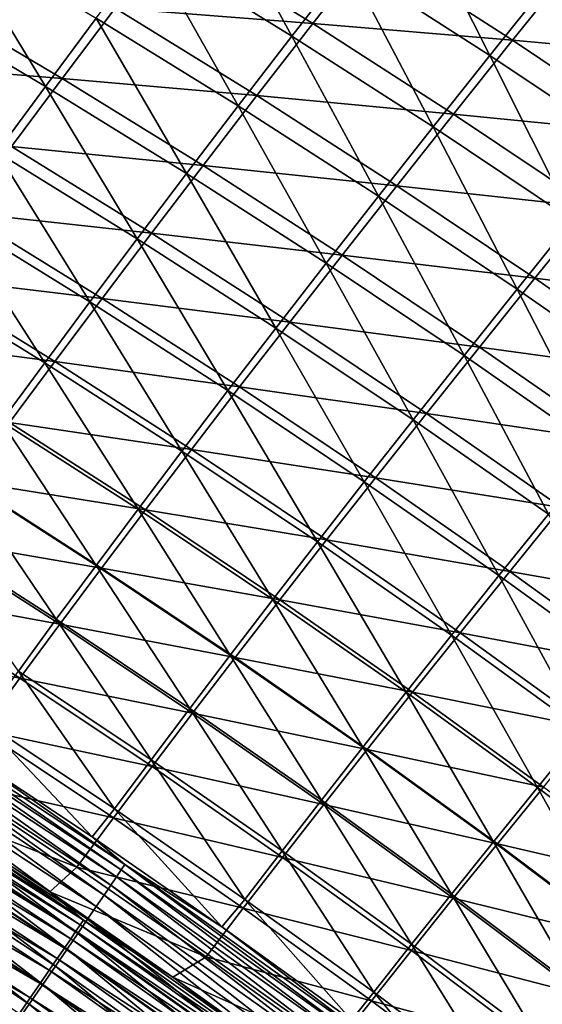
# Model space of a CAD drawing. Header units: metres. Extents: x 0 to 1400, y -1400 to 0.
# Tile 332 of 346: x 1104 to 1126, y -191 to -148. Entities that reach past the tile are written whole.
import ezdxf

# ---------------------------------------------------------------- set-up
doc = ezdxf.new("R2010")
doc.units = ezdxf.units.M

msp = doc.modelspace()

# ---------------------------------------------------------------- linework, layer by layer
at = {"layer": 'None'}
for points in [[(1111.549316, -141.910599, -144.177643), (1115.322266, -148.838333, -172.084473), (1109.171387, -145.039764, -172.087067)], [(1111.549316, -141.910599, -144.177643), (1117.734253, -145.733002, -144.175369), (1115.322266, -148.838333, -172.084473)], [(1117.734253, -145.733002, -144.175369), (1120.244141, -142.528641, -116.291489), (1123.848755, -149.667572, -144.173248)], [(1120.244141, -142.528641, -116.291489), (1126.391602, -146.488495, -116.289742), (1123.848755, -149.667572, -144.173248)], [(1104.70459, -151.001602, -227.969238), (1098.555786, -147.35939, -227.972427), (1100.706665, -144.405869, -200.021378)], [(1100.706665, -144.405869, -200.021378), (1106.890503, -148.069733, -200.018356), (1104.70459, -151.001602, -227.969238)], [(1116.221924, -148.293961, -143.738174), (1110.090942, -144.502594, -143.740906), (1107.712646, -147.633667, -171.663666)], [(1116.221924, -148.293961, -143.738174), (1118.731934, -145.087372, -115.841141), (1110.090942, -144.502594, -143.740906)], [(1109.171387, -145.039764, -172.087067), (1113.006836, -151.845383, -200.015518), (1106.890503, -148.069733, -200.018356)], [(1109.171387, -145.039764, -172.087067), (1115.322266, -148.838333, -172.084473), (1113.006836, -151.845383, -200.015518)], [(1124.826782, -149.015045, -115.839043), (1118.731934, -145.087372, -115.841141), (1116.221924, -148.293961, -143.738174)], [(1124.826782, -149.015045, -115.839043), (1127.467285, -145.73555, -87.976387), (1118.731934, -145.087372, -115.841141)], [(1117.734253, -145.733002, -144.175369), (1121.403076, -152.748672, -172.082062), (1115.322266, -148.838333, -172.084473)], [(1117.734253, -145.733002, -144.175369), (1123.848755, -149.667572, -144.173248), (1121.403076, -152.748672, -172.082062)], [(1133.522095, -149.800522, -87.97506), (1127.467285, -145.73555, -87.976387), (1124.826782, -149.015045, -115.839043)], [(1126.391602, -146.488495, -116.289742), (1129.890503, -153.713837, -144.171295), (1123.848755, -149.667572, -144.173248)], [(1105.43103, -150.665192, -199.607803), (1099.302612, -147.031235, -199.61142), (1097.150879, -149.986099, -227.575089)], [(1105.43103, -150.665192, -199.607803), (1107.712646, -147.633667, -171.663666), (1099.302612, -147.031235, -199.61142)], [(1098.555786, -147.35939, -227.972427), (1104.70459, -151.001602, -227.969238), (1102.611572, -153.836533, -255.937454)], [(1113.80957, -151.401169, -171.660553), (1107.712646, -147.633667, -171.663666), (1105.43103, -150.665192, -199.607803)], [(1113.80957, -151.401169, -171.660553), (1116.221924, -148.293961, -143.738174), (1107.712646, -147.633667, -171.663666)], [(1106.890503, -148.069733, -200.018356), (1110.786011, -154.755096, -227.966232), (1104.70459, -151.001602, -227.969238)], [(1106.890503, -148.069733, -200.018356), (1113.006836, -151.845383, -200.015518), (1110.786011, -154.755096, -227.966232)], [(1122.283813, -152.19632, -143.735626), (1116.221924, -148.293961, -143.738174), (1113.80957, -151.401169, -171.660553)], [(1122.283813, -152.19632, -143.735626), (1124.826782, -149.015045, -115.839043), (1116.221924, -148.293961, -143.738174)], [(1115.322266, -148.838333, -172.084473), (1119.053345, -155.732361, -200.012878), (1113.006836, -151.845383, -200.015518)], [(1115.322266, -148.838333, -172.084473), (1121.403076, -152.748672, -172.082062), (1119.053345, -155.732361, -200.012878)], [(1130.849854, -153.053238, -115.83709), (1124.826782, -149.015045, -115.839043), (1122.283813, -152.19632, -143.735626)], [(1130.849854, -153.053238, -115.83709), (1133.522095, -149.800522, -87.97506), (1124.826782, -149.015045, -115.839043)], [(1123.848755, -149.667572, -144.173248), (1127.411499, -156.770294, -172.079849), (1121.403076, -152.748672, -172.082062)], [(1123.848755, -149.667572, -144.173248), (1129.890503, -153.713837, -144.171295), (1127.411499, -156.770294, -172.079849)], [(1103.244263, -153.598389, -227.571289), (1105.43103, -150.665192, -199.607803), (1097.150879, -149.986099, -227.575089)], [(1111.493408, -154.409775, -199.604401), (1105.43103, -150.665192, -199.607803), (1103.244263, -153.598389, -227.571289)], [(1111.493408, -154.409775, -199.604401), (1113.80957, -151.401169, -171.660553), (1105.43103, -150.665192, -199.607803)], [(1102.611572, -153.836533, -255.937454), (1104.70459, -151.001602, -227.969238), (1108.658325, -157.568375, -255.934387)], [(1104.70459, -151.001602, -227.969238), (1110.786011, -154.755096, -227.966232), (1108.658325, -157.568375, -255.934387)], [(1119.837646, -155.279282, -171.657639), (1113.80957, -151.401169, -171.660553), (1111.493408, -154.409775, -199.604401)], [(1119.837646, -155.279282, -171.657639), (1122.283813, -152.19632, -143.735626), (1113.80957, -151.401169, -171.660553)], [(1113.006836, -151.845383, -200.015518), (1116.798218, -158.61937, -227.963455), (1110.786011, -154.755096, -227.966232)], [(1113.006836, -151.845383, -200.015518), (1119.053345, -155.732361, -200.012878), (1116.798218, -158.61937, -227.963455)], [(1128.27417, -156.208862, -143.733261), (1122.283813, -152.19632, -143.735626), (1119.837646, -155.279282, -171.657639)], [(1128.27417, -156.208862, -143.733261), (1130.849854, -153.053238, -115.83709), (1122.283813, -152.19632, -143.735626)], [(1121.403076, -152.748672, -172.082062), (1125.027954, -159.730164, -200.010452), (1119.053345, -155.732361, -200.012878)], [(1121.403076, -152.748672, -172.082062), (1127.411499, -156.770294, -172.079849), (1125.027954, -159.730164, -200.010452)], [(1102.611572, -153.836533, -255.937454), (1106.62207, -160.286163, -283.917358), (1100.609497, -156.575607, -283.92038)], [(1109.271851, -157.320801, -227.567719), (1103.244263, -153.598389, -227.571289), (1101.150269, -156.434448, -255.551529)], [(1102.611572, -153.836533, -255.937454), (1108.658325, -157.568375, -255.934387), (1106.62207, -160.286163, -283.917358)], [(1109.271851, -157.320801, -227.567719), (1111.493408, -154.409775, -199.604401), (1103.244263, -153.598389, -227.571289)], [(1110.786011, -154.755096, -227.966232), (1114.636108, -161.410461, -255.931549), (1108.658325, -157.568375, -255.934387)], [(1117.487305, -158.264496, -199.601212), (1111.493408, -154.409775, -199.604401), (1109.271851, -157.320801, -227.567719)], [(1110.786011, -154.755096, -227.966232), (1116.798218, -158.61937, -227.963455), (1114.636108, -161.410461, -255.931549)], [(1117.487305, -158.264496, -199.601212), (1119.837646, -155.279282, -171.657639), (1111.493408, -154.409775, -199.604401)], [(1125.794556, -159.267151, -171.654938), (1119.837646, -155.279282, -171.657639), (1117.487305, -158.264496, -199.601212)], [(1125.794556, -159.267151, -171.654938), (1128.27417, -156.208862, -143.733261), (1119.837646, -155.279282, -171.657639)], [(1119.053345, -155.732361, -200.012878), (1122.73877, -162.593964, -227.960876), (1116.798218, -158.61937, -227.963455)], [(1119.053345, -155.732361, -200.012878), (1125.027954, -159.730164, -200.010452), (1122.73877, -162.593964, -227.960876)], [(1107.143188, -160.135223, -255.547928), (1101.150269, -156.434448, -255.551529), (1099.147217, -159.174545, -283.545685)], [(1107.143188, -160.135223, -255.547928), (1109.271851, -157.320801, -227.567719), (1101.150269, -156.434448, -255.551529)], [(1134.190552, -160.330658, -143.731079), (1128.27417, -156.208862, -143.733261), (1125.794556, -159.267151, -171.654938)], [(1100.609497, -156.575607, -283.92038), (1104.675415, -162.909332, -311.911163), (1098.696533, -159.21994, -311.914063)], [(1100.609497, -156.575607, -283.92038), (1106.62207, -160.286163, -283.917358), (1104.675415, -162.909332, -311.911163)], [(1127.411499, -156.770294, -172.079849), (1130.928589, -163.838303, -200.00824), (1125.027954, -159.730164, -200.010452)], [(1108.658325, -157.568375, -255.934387), (1112.565796, -164.106354, -283.914551), (1106.62207, -160.286163, -283.917358)], [(1115.231323, -161.152817, -227.564377), (1109.271851, -157.320801, -227.567719), (1107.143188, -160.135223, -255.547928)], [(1108.658325, -157.568375, -255.934387), (1114.636108, -161.410461, -255.931549), (1112.565796, -164.106354, -283.914551)], [(1115.231323, -161.152817, -227.564377), (1117.487305, -158.264496, -199.601212), (1109.271851, -157.320801, -227.567719)], [(1123.410278, -162.2285, -199.598267), (1117.487305, -158.264496, -199.601212), (1115.231323, -161.152817, -227.564377)], [(1123.410278, -162.2285, -199.598267), (1125.794556, -159.267151, -171.654938), (1117.487305, -158.264496, -199.601212)], [(1116.798218, -158.61937, -227.963455), (1120.542847, -165.362289, -255.928925), (1114.636108, -161.410461, -255.931549)], [(1116.798218, -158.61937, -227.963455), (1122.73877, -162.593964, -227.960876), (1120.542847, -165.362289, -255.928925)], [(1105.105835, -162.854004, -283.542175), (1099.147217, -159.174545, -283.545685), (1097.233154, -161.819901, -311.551086)], [(1098.696533, -159.21994, -311.914063), (1104.675415, -162.909332, -311.911163), (1102.816772, -165.438797, -339.911407)], [(1105.105835, -162.854004, -283.542175), (1107.143188, -160.135223, -255.547928), (1099.147217, -159.174545, -283.545685)], [(1131.677856, -163.363876, -171.652466), (1125.794556, -159.267151, -171.654938), (1123.410278, -162.2285, -199.598267)], [(1131.677856, -163.363876, -171.652466), (1134.190552, -160.330658, -143.731079), (1125.794556, -159.267151, -171.654938)], [(1125.027954, -159.730164, -200.010452), (1128.605835, -166.678375, -227.958542), (1122.73877, -162.593964, -227.960876)], [(1125.027954, -159.730164, -200.010452), (1130.928589, -163.838303, -200.00824), (1128.605835, -166.678375, -227.958542)], [(1113.068237, -163.945023, -255.544571), (1107.143188, -160.135223, -255.547928), (1105.105835, -162.854004, -283.542175)], [(1113.068237, -163.945023, -255.544571), (1115.231323, -161.152817, -227.564377), (1107.143188, -160.135223, -255.547928)], [(1106.62207, -160.286163, -283.917358), (1110.585815, -166.707764, -311.908478), (1104.675415, -162.909332, -311.911163)], [(1106.62207, -160.286163, -283.917358), (1112.565796, -164.106354, -283.914551), (1110.585815, -166.707764, -311.908478)], [(1114.636108, -161.410461, -255.931549), (1118.438843, -168.035706, -283.911987), (1112.565796, -164.106354, -283.914551)], [(1121.120117, -165.093582, -227.561295), (1115.231323, -161.152817, -227.564377), (1113.068237, -163.945023, -255.544571)], [(1114.636108, -161.410461, -255.931549), (1120.542847, -165.362289, -255.928925), (1118.438843, -168.035706, -283.911987)], [(1121.120117, -165.093582, -227.561295), (1123.410278, -162.2285, -199.598267), (1115.231323, -161.152817, -227.564377)], [(1103.158203, -165.478195, -311.54776), (1105.105835, -162.854004, -283.542175), (1097.233154, -161.819901, -311.551086)], [(1129.26001, -166.300888, -199.595566), (1123.410278, -162.2285, -199.598267), (1121.120117, -165.093582, -227.561295)], [(1129.26001, -166.300888, -199.595566), (1131.677856, -163.363876, -171.652466), (1123.410278, -162.2285, -199.598267)], [(1122.73877, -162.593964, -227.960876), (1126.376221, -169.423386, -255.926529), (1120.542847, -165.362289, -255.928925)], [(1122.73877, -162.593964, -227.960876), (1128.605835, -166.678375, -227.958542), (1126.376221, -169.423386, -255.926529)], [(1104.675415, -162.909332, -311.911163), (1108.694824, -169.215393, -339.908905), (1102.816772, -165.438797, -339.911407)], [(1110.996948, -166.641922, -283.538879), (1105.105835, -162.854004, -283.542175), (1103.158203, -165.478195, -311.54776)], [(1104.675415, -162.909332, -311.911163), (1110.585815, -166.707764, -311.908478), (1108.694824, -169.215393, -339.908905)], [(1110.996948, -166.641922, -283.538879), (1113.068237, -163.945023, -255.544571), (1105.105835, -162.854004, -283.542175)], [(1118.923096, -167.863037, -255.541458), (1113.068237, -163.945023, -255.544571), (1110.996948, -166.641922, -283.538879)], [(1118.923096, -167.863037, -255.541458), (1121.120117, -165.093582, -227.561295), (1113.068237, -163.945023, -255.544571)], [(1112.565796, -164.106354, -283.914551), (1116.425781, -170.614731, -311.906006), (1110.585815, -166.707764, -311.908478)], [(1112.565796, -164.106354, -283.914551), (1118.438843, -168.035706, -283.911987), (1116.425781, -170.614731, -311.906006)], [(1120.542847, -165.362289, -255.928925), (1124.239014, -172.0737, -283.909607), (1118.438843, -168.035706, -283.911987)], [(1126.936157, -169.142212, -227.558456), (1121.120117, -165.093582, -227.561295), (1118.923096, -167.863037, -255.541458)], [(1120.542847, -165.362289, -255.928925), (1126.376221, -169.423386, -255.926529), (1124.239014, -172.0737, -283.909607)], [(1126.936157, -169.142212, -227.558456), (1129.26001, -166.300888, -199.595566), (1121.120117, -165.093582, -227.561295)], [(1102.816772, -165.438797, -339.911407), (1106.891113, -171.629959, -367.911438), (1101.044312, -167.875443, -367.913696)], [(1109.015869, -169.244339, -311.544678), (1103.158203, -165.478195, -311.54776), (1101.298584, -168.008881, -339.562225)], [(1102.816772, -165.438797, -339.911407), (1108.694824, -169.215393, -339.908905), (1106.891113, -171.629959, -367.911438)], [(1109.015869, -169.244339, -311.544678), (1110.996948, -166.641922, -283.538879), (1103.158203, -165.478195, -311.54776)], [(1110.585815, -166.707764, -311.908478), (1114.502441, -173.09993, -339.906586), (1108.694824, -169.215393, -339.908905)], [(1116.818115, -170.537445, -283.535858), (1110.996948, -166.641922, -283.538879), (1109.015869, -169.244339, -311.544678)], [(1110.585815, -166.707764, -311.908478), (1116.425781, -170.614731, -311.906006), (1114.502441, -173.09993, -339.906586)], [(1116.818115, -170.537445, -283.535858), (1118.923096, -167.863037, -255.541458), (1110.996948, -166.641922, -283.538879)], [(1101.044312, -167.875443, -367.913696), (1105.173462, -173.952286, -395.913239), (1099.356323, -170.220276, -395.915253)], [(1101.044312, -167.875443, -367.913696), (1106.891113, -171.629959, -367.911438), (1105.173462, -173.952286, -395.913239)], [(1124.705444, -171.888321, -255.538589), (1118.923096, -167.863037, -255.541458), (1116.818115, -170.537445, -283.535858)], [(1124.705444, -171.888321, -255.538589), (1126.936157, -169.142212, -227.558456), (1118.923096, -167.863037, -255.541458)], [(1107.123779, -171.753174, -339.559448), (1101.298584, -168.008881, -339.562225), (1099.525269, -170.447205, -367.583801)], [(1107.123779, -171.753174, -339.559448), (1109.015869, -169.244339, -311.544678), (1101.298584, -168.008881, -339.562225)], [(1118.438843, -168.035706, -283.911987), (1122.193237, -174.629745, -311.903748), (1116.425781, -170.614731, -311.906006)], [(1118.438843, -168.035706, -283.911987), (1124.239014, -172.0737, -283.909607), (1122.193237, -174.629745, -311.903748)], [(1132.67688, -173.297775, -227.555893), (1126.936157, -169.142212, -227.558456), (1124.705444, -171.888321, -255.538589)], [(1108.694824, -169.215393, -339.908905), (1112.667725, -175.491821, -367.909332), (1106.891113, -171.629959, -367.911438)], [(1114.803955, -173.117493, -311.541809), (1109.015869, -169.244339, -311.544678), (1107.123779, -171.753174, -339.559448)], [(1108.694824, -169.215393, -339.908905), (1114.502441, -173.09993, -339.906586), (1112.667725, -175.491821, -367.909332)], [(1114.803955, -173.117493, -311.541809), (1116.818115, -170.537445, -283.535858), (1109.015869, -169.244339, -311.544678)], [(1126.376221, -169.423386, -255.926529), (1129.964355, -176.219879, -283.907501), (1124.239014, -172.0737, -283.909607)], [(1105.319214, -174.169418, -367.581421), (1099.525269, -170.447205, -367.583801), (1097.836304, -172.794418, -395.611328)], [(1099.356323, -170.220276, -395.915253), (1105.173462, -173.952286, -395.913239), (1103.539795, -176.183716, -423.917725)], [(1105.319214, -174.169418, -367.581421), (1107.123779, -171.753174, -339.559448), (1099.525269, -170.447205, -367.583801)], [(1116.425781, -170.614731, -311.906006), (1120.237915, -177.091888, -339.90448), (1114.502441, -173.09993, -339.906586)], [(1122.567017, -174.539658, -283.533081), (1116.818115, -170.537445, -283.535858), (1114.803955, -173.117493, -311.541809)], [(1116.425781, -170.614731, -311.906006), (1122.193237, -174.629745, -311.903748), (1120.237915, -177.091888, -339.90448)], [(1122.567017, -174.539658, -283.533081), (1124.705444, -171.888321, -255.538589), (1116.818115, -170.537445, -283.535858)], [(1106.891113, -171.629959, -367.911438), (1110.920288, -177.791092, -395.911377), (1105.173462, -173.952286, -395.913239)], [(1106.891113, -171.629959, -367.911438), (1112.667725, -175.491821, -367.909332), (1110.920288, -177.791092, -395.911377)], [(1112.879639, -175.603897, -339.556854), (1107.123779, -171.753174, -339.559448), (1105.319214, -174.169418, -367.581421)], [(1112.879639, -175.603897, -339.556854), (1114.803955, -173.117493, -311.541809), (1107.123779, -171.753174, -339.559448)], [(1124.239014, -172.0737, -283.909607), (1127.886108, -178.752304, -311.901703), (1122.193237, -174.629745, -311.903748)], [(1130.412964, -176.019974, -255.535995), (1124.705444, -171.888321, -255.538589), (1122.567017, -174.539658, -283.533081)], [(1124.239014, -172.0737, -283.909607), (1129.964355, -176.219879, -283.907501), (1127.886108, -178.752304, -311.901703)], [(1130.412964, -176.019974, -255.535995), (1132.67688, -173.297775, -227.555893), (1124.705444, -171.888321, -255.538589)], [(1103.600464, -176.49408, -395.609467), (1097.836304, -172.794418, -395.611328), (1096.230225, -175.051559, -423.640991)], [(1103.600464, -176.49408, -395.609467), (1105.319214, -174.169418, -367.581421), (1097.836304, -172.794418, -395.611328)], [(1114.502441, -173.09993, -339.906586), (1118.37207, -179.46051, -367.90741), (1112.667725, -175.491821, -367.909332)], [(1120.520142, -177.096741, -311.539185), (1114.803955, -173.117493, -311.541809), (1112.879639, -175.603897, -339.556854)], [(1114.502441, -173.09993, -339.906586), (1120.237915, -177.091888, -339.90448), (1118.37207, -179.46051, -367.90741)], [(1120.520142, -177.096741, -311.539185), (1122.567017, -174.539658, -283.533081), (1114.803955, -173.117493, -311.541809)], [(1105.173462, -173.952286, -395.913239), (1109.258545, -179.998871, -423.916168), (1103.539795, -176.183716, -423.917725)], [(1111.043823, -177.997467, -367.579224), (1105.319214, -174.169418, -367.581421), (1103.600464, -176.49408, -395.609467)], [(1105.173462, -173.952286, -395.913239), (1110.920288, -177.791092, -395.911377), (1109.258545, -179.998871, -423.916168)], [(1111.043823, -177.997467, -367.579224), (1112.879639, -175.603897, -339.556854), (1105.319214, -174.169418, -367.581421)], [(1122.193237, -174.629745, -311.903748), (1125.898926, -181.190781, -339.902588), (1120.237915, -177.091888, -339.90448)], [(1128.241577, -178.647644, -283.530548), (1122.567017, -174.539658, -283.533081), (1120.520142, -177.096741, -311.539185)], [(1122.193237, -174.629745, -311.903748), (1127.886108, -178.752304, -311.901703), (1125.898926, -181.190781, -339.902588)], [(1128.241577, -178.647644, -283.530548), (1130.412964, -176.019974, -255.535995), (1122.567017, -174.539658, -283.533081)], [(1101.966187, -178.728043, -423.639771), (1103.600464, -176.49408, -395.609467), (1096.230225, -175.051559, -423.640991)], [(1112.667725, -175.491821, -367.909332), (1116.594971, -181.73613, -395.909668), (1110.920288, -177.791092, -395.911377)], [(1112.667725, -175.491821, -367.909332), (1118.37207, -179.46051, -367.90741), (1116.594971, -181.73613, -395.909668)], [(1118.563721, -179.56012, -339.554504), (1112.879639, -175.603897, -339.556854), (1111.043823, -177.997467, -367.579224)], [(1118.563721, -179.56012, -339.554504), (1120.520142, -177.096741, -311.539185), (1112.879639, -175.603897, -339.556854)], [(1103.539795, -176.183716, -423.917725), (1107.680908, -182.116486, -451.928772), (1101.988281, -178.325714, -451.929871)], [(1103.539795, -176.183716, -423.917725), (1109.258545, -179.998871, -423.916168), (1107.680908, -182.116486, -451.928772)], [(1109.295166, -180.299057, -395.607758), (1103.600464, -176.49408, -395.609467), (1101.966187, -178.728043, -423.639771)], [(1109.295166, -180.299057, -395.607758), (1111.043823, -177.997467, -367.579224), (1103.600464, -176.49408, -395.609467)], [(1107.973267, -184.748322, -472.324768), (1096.916992, -177.461472, -472.339539), (1097.06604, -177.226318, -470.606598)], [(1097.06604, -177.226318, -470.606598), (1100.70105, -179.330032, -468.871063), (1108.130493, -184.519272, -470.591309)], [(1108.130493, -184.519272, -470.591309), (1107.973267, -184.748322, -472.324768), (1097.06604, -177.226318, -470.606598)], [(1120.237915, -177.091888, -339.90448), (1124.002319, -183.535522, -367.905701), (1118.37207, -179.46051, -367.90741)], [(1126.162109, -181.181152, -311.536835), (1120.520142, -177.096741, -311.539185), (1118.563721, -179.56012, -339.554504)], [(1120.237915, -177.091888, -339.90448), (1125.898926, -181.190781, -339.902588), (1124.002319, -183.535522, -367.905701)], [(1126.162109, -181.181152, -311.536835), (1128.241577, -178.647644, -283.530548), (1120.520142, -177.096741, -311.539185)], [(1107.77063, -185.043594, -474.046509), (1096.724731, -177.764404, -474.06073), (1096.916992, -177.461472, -472.339539)], [(1107.973267, -184.748322, -472.324768), (1107.77063, -185.043594, -474.046509), (1096.916992, -177.461472, -472.339539)], [(1107.523071, -185.404205, -475.752228), (1096.490112, -178.134232, -475.765839), (1096.724731, -177.764404, -474.06073)], [(1107.77063, -185.043594, -474.046509), (1107.523071, -185.404205, -475.752228), (1096.724731, -177.764404, -474.06073)], [(1110.920288, -177.791092, -395.911377), (1114.904907, -183.919739, -423.914764), (1109.258545, -179.998871, -423.916168)], [(1116.696777, -181.930466, -367.57724), (1111.043823, -177.997467, -367.579224), (1109.295166, -180.299057, -395.607758)], [(1110.920288, -177.791092, -395.911377), (1116.594971, -181.73613, -395.909668), (1114.904907, -183.919739, -423.914764)], [(1116.696777, -181.930466, -367.57724), (1118.563721, -179.56012, -339.554504), (1111.043823, -177.997467, -367.579224)], [(1107.231323, -185.8293, -477.437531), (1096.213745, -178.570038, -477.450531), (1096.490112, -178.134232, -475.765839)], [(1107.523071, -185.404205, -475.752228), (1107.231323, -185.8293, -477.437531), (1096.490112, -178.134232, -475.765839)], [(1106.715088, -183.321762, -468.862549), (1100.70105, -179.330032, -468.871063), (1101.988281, -178.325714, -451.929871)], [(1107.680908, -182.116486, -451.928772), (1106.715088, -183.321762, -468.862549), (1101.988281, -178.325714, -451.929871)], [(1106.895996, -186.317947, -479.098114), (1095.895996, -179.070923, -479.110535), (1096.213745, -178.570038, -477.450531)], [(1107.231323, -185.8293, -477.437531), (1106.895996, -186.317947, -479.098114), (1096.213745, -178.570038, -477.450531)], [(1107.632813, -182.509369, -423.638641), (1101.966187, -178.728043, -423.639771), (1100.415161, -180.872009, -451.66568)], [(1107.632813, -182.509369, -423.638641), (1109.295166, -180.299057, -395.607758), (1101.966187, -178.728043, -423.639771)], [(1127.886108, -178.752304, -311.901703), (1131.483765, -185.395798, -339.90094), (1125.898926, -181.190781, -339.902588)], [(1095.895996, -179.070923, -479.110535), (1106.517578, -186.869308, -480.729675), (1095.537598, -179.635971, -480.741455)], [(1106.895996, -186.317947, -479.098114), (1106.517578, -186.869308, -480.729675), (1095.895996, -179.070923, -479.110535)], [(1100.70105, -179.330032, -468.871063), (1106.715088, -183.321762, -468.862549), (1108.130493, -184.519272, -470.591309)], [(1095.537598, -179.635971, -480.741455), (1106.096802, -187.482483, -482.327881), (1095.139038, -180.264282, -482.338989)], [(1106.350342, -186.902939, -470.187073), (1095.354126, -179.660538, -470.201202), (1095.216919, -179.877167, -471.797363)], [(1106.350342, -186.902939, -470.187073), (1099.23584, -181.941376, -468.602966), (1095.354126, -179.660538, -470.201202)], [(1095.537598, -179.635971, -480.741455), (1106.517578, -186.869308, -480.729675), (1106.096802, -187.482483, -482.327881)], [(1118.37207, -179.46051, -367.90741), (1122.195435, -185.786911, -395.908173), (1116.594971, -181.73613, -395.909668)], [(1124.173828, -183.620926, -339.552368), (1118.563721, -179.56012, -339.554504), (1116.696777, -181.930466, -367.57724)], [(1118.37207, -179.46051, -367.90741), (1124.002319, -183.535522, -367.905701), (1122.195435, -185.786911, -395.908173)], [(1124.173828, -183.620926, -339.552368), (1126.162109, -181.181152, -311.536835), (1118.563721, -179.56012, -339.554504)], [(1094.823975, -180.496948, -474.953278), (1106.019043, -187.385941, -473.369598), (1095.039917, -180.156235, -473.382721)], [(1106.205566, -187.113937, -471.783722), (1095.216919, -179.877167, -471.797363), (1095.039917, -180.156235, -473.382721)], [(1095.039917, -180.156235, -473.382721), (1106.019043, -187.385941, -473.369598), (1106.205566, -187.113937, -471.783722)], [(1106.350342, -186.902939, -470.187073), (1095.216919, -179.877167, -471.797363), (1106.205566, -187.113937, -471.783722)], [(1109.258545, -179.998871, -423.916168), (1113.300659, -186.012497, -451.927765), (1107.680908, -182.116486, -451.928772)], [(1109.258545, -179.998871, -423.916168), (1114.904907, -183.919739, -423.914764), (1113.300659, -186.012497, -451.927765)], [(1094.56958, -180.898438, -476.505035), (1105.791138, -187.718155, -474.940674), (1094.823975, -180.496948, -474.953278)], [(1105.634277, -188.156403, -483.888611), (1094.700928, -180.954773, -483.899078), (1095.139038, -180.264282, -482.338989)], [(1094.823975, -180.496948, -474.953278), (1105.791138, -187.718155, -474.940674), (1106.019043, -187.385941, -473.369598)], [(1095.139038, -180.264282, -482.338989), (1106.096802, -187.482483, -482.327881), (1105.634277, -188.156403, -483.888611)], [(1114.918457, -184.208435, -395.606201), (1109.295166, -180.299057, -395.607758), (1107.632813, -182.509369, -423.638641)], [(1114.918457, -184.208435, -395.606201), (1116.696777, -181.930466, -367.57724), (1109.295166, -180.299057, -395.607758)], [(1094.700928, -180.954773, -483.899078), (1105.131226, -188.889343, -485.408783), (1094.224609, -181.705673, -485.418579)], [(1094.276978, -181.359879, -478.033997), (1105.522583, -188.109741, -476.492981), (1094.56958, -180.898438, -476.505035)], [(1094.56958, -180.898438, -476.505035), (1105.522583, -188.109741, -476.492981), (1105.791138, -187.718155, -474.940674)], [(1105.131226, -188.889343, -485.408783), (1094.700928, -180.954773, -483.899078), (1105.634277, -188.156403, -483.888611)], [(1100.415161, -180.872009, -451.66568), (1099.23584, -181.941376, -468.602966), (1106.05542, -184.628922, -451.665222)], [(1106.05542, -184.628922, -451.665222), (1107.632813, -182.509369, -423.638641), (1100.415161, -180.872009, -451.66568)], [(1093.947021, -181.880447, -479.536224), (1105.213745, -188.559921, -478.022522), (1094.276978, -181.359879, -478.033997)], [(1094.276978, -181.359879, -478.033997), (1105.213745, -188.559921, -478.022522), (1105.522583, -188.109741, -476.492981)], [(1125.898926, -181.190781, -339.902588), (1129.556396, -187.716049, -367.904175), (1124.002319, -183.535522, -367.905701)], [(1131.727661, -185.369797, -311.534698), (1126.162109, -181.181152, -311.536835), (1124.173828, -183.620926, -339.552368)], [(1125.898926, -181.190781, -339.902588), (1131.483765, -185.395798, -339.90094), (1129.556396, -187.716049, -367.904175)], [(1093.5802, -182.45929, -481.00766), (1104.865356, -189.067856, -479.52533), (1093.947021, -181.880447, -479.536224)], [(1104.588989, -189.679398, -486.885559), (1093.711182, -182.515015, -486.894684), (1094.224609, -181.705673, -485.418579)], [(1093.947021, -181.880447, -479.536224), (1104.865356, -189.067856, -479.52533), (1105.213745, -188.559921, -478.022522)], [(1094.224609, -181.705673, -485.418579), (1105.131226, -188.889343, -485.408783), (1104.588989, -189.679398, -486.885559)], [(1116.594971, -181.73613, -395.909668), (1120.476929, -187.945801, -423.913513), (1114.904907, -183.919739, -423.914764)], [(1116.594971, -181.73613, -395.909668), (1122.195435, -185.786911, -395.908173), (1120.476929, -187.945801, -423.913513)], [(1104.887085, -185.692535, -468.59552), (1099.23584, -181.941376, -468.602966), (1106.350342, -186.902939, -470.187073)], [(1099.23584, -181.941376, -468.602966), (1104.887085, -185.692535, -468.59552), (1106.05542, -184.628922, -451.665222)], [(1112.309082, -187.191376, -468.855042), (1106.715088, -183.321762, -468.862549), (1107.680908, -182.116486, -451.928772)], [(1113.300659, -186.012497, -451.927765), (1112.309082, -187.191376, -468.855042), (1107.680908, -182.116486, -451.928772)], [(1122.276123, -185.967453, -367.575409), (1116.696777, -181.930466, -367.57724), (1114.918457, -184.208435, -395.606201)], [(1122.276123, -185.967453, -367.575409), (1124.173828, -183.620926, -339.552368), (1116.696777, -181.930466, -367.57724)], [(1093.711182, -182.515015, -486.894684), (1104.008789, -190.524658, -488.31604), (1093.161987, -183.380844, -488.324524)], [(1093.177002, -183.095428, -482.444641), (1104.477905, -189.632721, -480.997375), (1093.5802, -182.45929, -481.00766)], [(1093.5802, -182.45929, -481.00766), (1104.477905, -189.632721, -480.997375), (1104.865356, -189.067856, -479.52533)], [(1104.008789, -190.524658, -488.31604), (1093.711182, -182.515015, -486.894684), (1104.588989, -189.679398, -486.885559)], [(1113.227783, -186.394608, -423.637634), (1107.632813, -182.509369, -423.638641), (1106.05542, -184.628922, -451.665222)], [(1113.227783, -186.394608, -423.637634), (1114.918457, -184.208435, -395.606201), (1107.632813, -182.509369, -423.638641)], [(1092.738403, -183.787201, -483.844208), (1104.052124, -190.253571, -482.434937), (1093.177002, -183.095428, -482.444641)], [(1093.177002, -183.095428, -482.444641), (1104.052124, -190.253571, -482.434937), (1104.477905, -189.632721, -480.997375)], [(1093.161987, -183.380844, -488.324524), (1104.008789, -190.524658, -488.31604), (1103.39209, -191.423203, -489.697418)], [(1108.130493, -184.519272, -470.591309), (1106.715088, -183.321762, -468.862549), (1112.309082, -187.191376, -468.855042)], [(1124.002319, -183.535522, -367.905701), (1127.719604, -189.942627, -395.906799), (1122.195435, -185.786911, -395.908173)], [(1124.002319, -183.535522, -367.905701), (1129.556396, -187.716049, -367.904175), (1127.719604, -189.942627, -395.906799)], [(1092.738403, -183.787201, -483.844208), (1103.588989, -190.928802, -483.835144), (1104.052124, -190.253571, -482.434937)], [(1114.904907, -183.919739, -423.914764), (1118.845703, -190.013214, -451.92688), (1113.300659, -186.012497, -451.927765)], [(1114.904907, -183.919739, -423.914764), (1120.476929, -187.945801, -423.913513), (1118.845703, -190.013214, -451.92688)], [(1129.707886, -187.78537, -339.550446), (1124.173828, -183.620926, -339.552368), (1122.276123, -185.967453, -367.575409)], [(1129.707886, -187.78537, -339.550446), (1131.727661, -185.369797, -311.534698), (1124.173828, -183.620926, -339.552368)], [(1120.468018, -188.221313, -395.604797), (1114.918457, -184.208435, -395.606201), (1113.227783, -186.394608, -423.637634)], [(1120.468018, -188.221313, -395.604797), (1122.276123, -185.967453, -367.575409), (1114.918457, -184.208435, -395.606201)], [(1106.05542, -184.628922, -451.665222), (1104.887085, -185.692535, -468.59552), (1111.623779, -188.489349, -451.664795)], [(1111.623779, -188.489349, -451.664795), (1113.227783, -186.394608, -423.637634), (1106.05542, -184.628922, -451.665222)], [(1118.547607, -192.7258, -474.034424), (1107.77063, -185.043594, -474.046509), (1107.973267, -184.748322, -472.324768)], [(1118.76062, -192.438538, -472.312195), (1107.973267, -184.748322, -472.324768), (1108.130493, -184.519272, -470.591309)], [(1118.76062, -192.438538, -472.312195), (1118.547607, -192.7258, -474.034424), (1107.973267, -184.748322, -472.324768)], [(1108.130493, -184.519272, -470.591309), (1112.309082, -187.191376, -468.855042), (1118.925659, -192.215836, -470.578247)], [(1118.925659, -192.215836, -470.578247), (1118.76062, -192.438538, -472.312195), (1108.130493, -184.519272, -470.591309)], [(1118.287354, -193.076752, -475.740601), (1107.523071, -185.404205, -475.752228), (1107.77063, -185.043594, -474.046509)], [(1118.547607, -192.7258, -474.034424), (1118.287354, -193.076752, -475.740601), (1107.77063, -185.043594, -474.046509)], [(1110.195313, -189.357346, -468.588928), (1104.887085, -185.692535, -468.59552), (1106.350342, -186.902939, -470.187073)], [(1104.887085, -185.692535, -468.59552), (1110.195313, -189.357346, -468.588928), (1111.623779, -188.489349, -451.664795)], [(1117.980591, -193.490555, -477.426453), (1107.231323, -185.8293, -477.437531), (1107.523071, -185.404205, -475.752228)], [(1118.287354, -193.076752, -475.740601), (1117.980591, -193.490555, -477.426453), (1107.523071, -185.404205, -475.752228)], [(1117.627808, -193.966324, -479.087585), (1106.895996, -186.317947, -479.098114), (1107.231323, -185.8293, -477.437531)], [(1117.980591, -193.490555, -477.426453), (1117.627808, -193.966324, -479.087585), (1107.231323, -185.8293, -477.437531)], [(1117.896973, -191.214218, -468.848053), (1112.309082, -187.191376, -468.855042), (1113.300659, -186.012497, -451.927765)], [(1118.845703, -190.013214, -451.92688), (1117.896973, -191.214218, -468.848053), (1113.300659, -186.012497, -451.927765)], [(1127.779419, -190.107529, -367.573792), (1122.276123, -185.967453, -367.575409), (1120.468018, -188.221313, -395.604797)], [(1122.195435, -185.786911, -395.908173), (1125.972534, -192.076279, -423.912384), (1120.476929, -187.945801, -423.913513)], [(1122.195435, -185.786911, -395.908173), (1127.719604, -189.942627, -395.906799), (1125.972534, -192.076279, -423.912384)], [(1127.779419, -190.107529, -367.573792), (1129.707886, -187.78537, -339.550446), (1122.276123, -185.967453, -367.575409)], [(1117.229736, -194.50322, -480.719696), (1106.517578, -186.869308, -480.729675), (1106.895996, -186.317947, -479.098114)], [(1117.627808, -193.966324, -479.087585), (1117.229736, -194.50322, -480.719696), (1106.895996, -186.317947, -479.098114)], [(1118.748901, -190.382874, -423.636719), (1113.227783, -186.394608, -423.637634), (1111.623779, -188.489349, -451.664795)], [(1118.748901, -190.382874, -423.636719), (1120.468018, -188.221313, -395.604797), (1113.227783, -186.394608, -423.637634)], [(1106.517578, -186.869308, -480.729675), (1116.787109, -195.100372, -482.318451), (1106.096802, -187.482483, -482.327881)], [(1117.078369, -194.546906, -470.175018), (1106.350342, -186.902939, -470.187073), (1106.205566, -187.113937, -471.783722)], [(1110.195313, -189.357346, -468.588928), (1106.350342, -186.902939, -470.187073), (1117.078369, -194.546906, -470.175018)], [(1117.229736, -194.50322, -480.719696), (1116.787109, -195.100372, -482.318451), (1106.517578, -186.869308, -480.729675)], [(1105.791138, -187.718155, -474.940674), (1116.730347, -195.016663, -473.358398), (1106.019043, -187.385941, -473.369598)], [(1106.019043, -187.385941, -473.369598), (1116.926392, -194.752045, -471.772095), (1106.205566, -187.113937, -471.783722)], [(1106.019043, -187.385941, -473.369598), (1116.730347, -195.016663, -473.358398), (1116.926392, -194.752045, -471.772095)], [(1106.205566, -187.113937, -471.783722), (1116.926392, -194.752045, -471.772095), (1117.078369, -194.546906, -470.175018)], [(1112.309082, -187.191376, -468.855042), (1117.896973, -191.214218, -468.848053), (1118.925659, -192.215836, -470.578247)], [(1105.522583, -188.109741, -476.492981), (1116.490723, -195.339951, -474.929962), (1105.791138, -187.718155, -474.940674)], [(1106.096802, -187.482483, -482.327881), (1116.300415, -195.756744, -483.87973), (1105.634277, -188.156403, -483.888611)], [(1105.791138, -187.718155, -474.940674), (1116.490723, -195.339951, -474.929962), (1116.730347, -195.016663, -473.358398)], [(1106.096802, -187.482483, -482.327881), (1116.787109, -195.100372, -482.318451), (1116.300415, -195.756744, -483.87973)], [(1115.771118, -196.470673, -485.400482), (1105.131226, -188.889343, -485.408783), (1105.634277, -188.156403, -483.888611)], [(1105.213745, -188.559921, -478.022522), (1116.208252, -195.72113, -476.482727), (1105.522583, -188.109741, -476.492981)], [(1105.522583, -188.109741, -476.492981), (1116.208252, -195.72113, -476.482727), (1116.490723, -195.339951, -474.929962)], [(1105.634277, -188.156403, -483.888611), (1116.300415, -195.756744, -483.87973), (1115.771118, -196.470673, -485.400482)], [(1125.94165, -192.336716, -395.603546), (1120.468018, -188.221313, -395.604797), (1118.748901, -190.382874, -423.636719)], [(1120.476929, -187.945801, -423.913513), (1124.313843, -194.117859, -451.926086), (1118.845703, -190.013214, -451.92688)], [(1125.94165, -192.336716, -395.603546), (1127.779419, -190.107529, -367.573792), (1120.468018, -188.221313, -395.604797)], [(1120.476929, -187.945801, -423.913513), (1125.972534, -192.076279, -423.912384), (1124.313843, -194.117859, -451.926086)], [(1104.865356, -189.067856, -479.52533), (1115.883423, -196.159424, -478.012756), (1105.213745, -188.559921, -478.022522)], [(1105.213745, -188.559921, -478.022522), (1115.883423, -196.159424, -478.012756), (1116.208252, -195.72113, -476.482727)], [(1111.623779, -188.489349, -451.664795), (1110.195313, -189.357346, -468.588928), (1117.118164, -192.452393, -451.664459)], [(1117.118164, -192.452393, -451.664459), (1118.748901, -190.382874, -423.636719), (1111.623779, -188.489349, -451.664795)], [(1104.477905, -189.632721, -480.997375), (1115.516968, -196.654007, -479.516052), (1104.865356, -189.067856, -479.52533)], [(1105.131226, -188.889343, -485.408783), (1115.200439, -197.240265, -486.877808), (1104.588989, -189.679398, -486.885559)], [(1104.865356, -189.067856, -479.52533), (1115.516968, -196.654007, -479.516052), (1115.883423, -196.159424, -478.012756)], [(1115.200439, -197.240265, -486.877808), (1105.131226, -188.889343, -485.408783), (1115.771118, -196.470673, -485.400482)], [(1115.587158, -193.226089, -468.582611), (1110.195313, -189.357346, -468.588928), (1117.078369, -194.546906, -470.175018)], [(1110.195313, -189.357346, -468.588928), (1115.587158, -193.226089, -468.582611), (1117.118164, -192.452393, -451.664459)], [(1114.589966, -198.063675, -488.308868), (1104.008789, -190.524658, -488.31604), (1104.588989, -189.679398, -486.885559)], [(1104.052124, -190.253571, -482.434937), (1115.109253, -197.204102, -480.988647), (1104.477905, -189.632721, -480.997375)], [(1104.477905, -189.632721, -480.997375), (1115.109253, -197.204102, -480.988647), (1115.516968, -196.654007, -479.516052)], [(1104.588989, -189.679398, -486.885559), (1115.200439, -197.240265, -486.877808), (1114.589966, -198.063675, -488.308868)], [(1127.719604, -189.942627, -395.906799), (1131.389771, -196.309387, -423.911407), (1125.972534, -192.076279, -423.912384)], [(1103.588989, -190.928802, -483.835144), (1114.661133, -197.808777, -482.426727), (1104.052124, -190.253571, -482.434937)], [(1104.052124, -190.253571, -482.434937), (1114.661133, -197.808777, -482.426727), (1115.109253, -197.204102, -480.988647)], [(1124.194092, -194.473206, -423.635925), (1118.748901, -190.382874, -423.636719), (1117.118164, -192.452393, -451.664459)], [(1123.041626, -195.063232, -468.842072), (1117.896973, -191.214218, -468.848053), (1118.845703, -190.013214, -451.92688)], [(1124.194092, -194.473206, -423.635925), (1125.94165, -192.336716, -395.603546), (1118.748901, -190.382874, -423.636719)], [(1124.313843, -194.117859, -451.926086), (1123.041626, -195.063232, -468.842072), (1118.845703, -190.013214, -451.92688)], [(1133.204956, -194.34964, -367.572388), (1127.779419, -190.107529, -367.573792), (1125.94165, -192.336716, -395.603546)], [(1104.008789, -190.524658, -488.31604), (1113.94104, -198.939041, -489.690796), (1103.39209, -191.423203, -489.697418)], [(1113.94104, -198.939041, -489.690796), (1104.008789, -190.524658, -488.31604), (1114.589966, -198.063675, -488.308868)]]:
    msp.add_3dface(points, dxfattribs=at)

doc.saveas('drawing.dxf')
